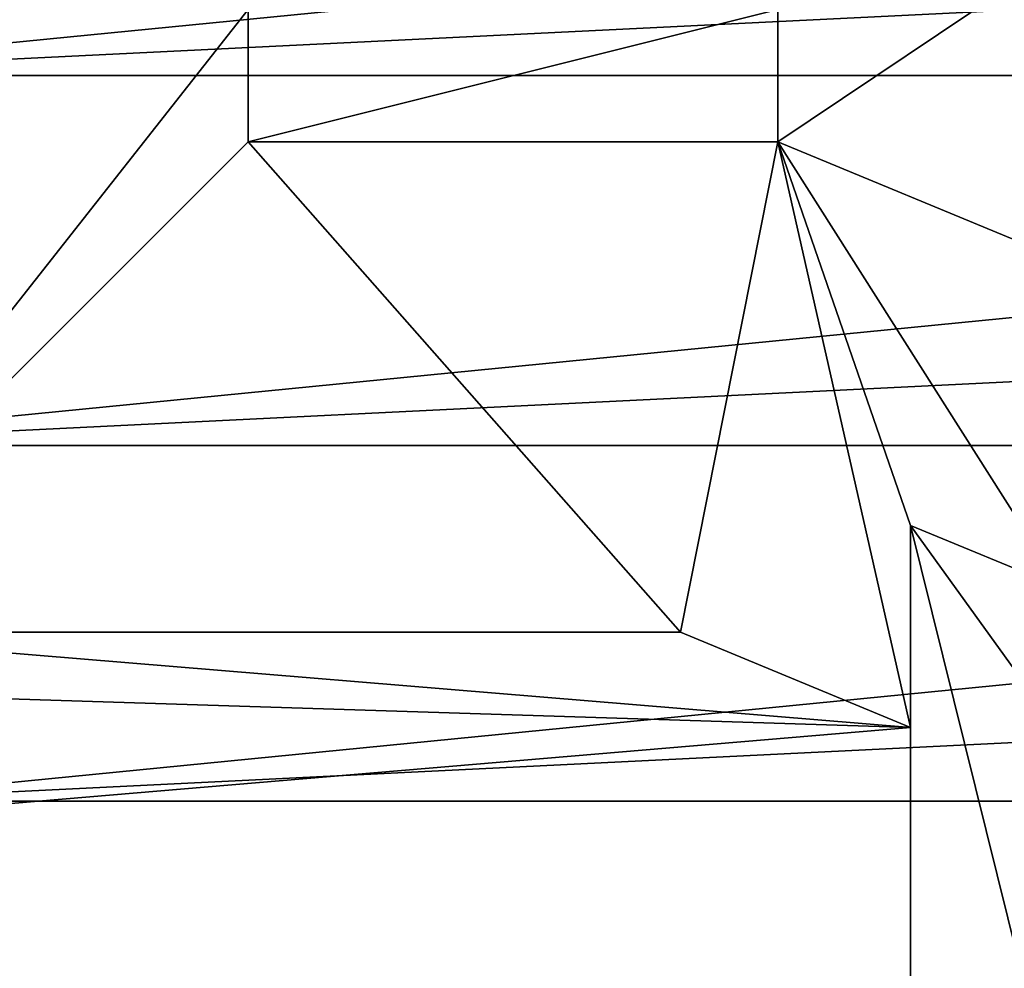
# Model space of a CAD drawing. Header units: inches. Extents: x -9.1 to 9.1, y 0 to 18.8.
# Tile 517 of 565: x 8.5664 to 8.6035, y 18.1923 to 18.2281. Entities that reach past the tile are written whole.
import ezdxf

# ---------------------------------------------------------------- set-up
doc = ezdxf.new("R2010")
doc.units = ezdxf.units.IN
doc.header["$LTSCALE"] = 65.185185
doc.header["$MEASUREMENT"] = 0
for name, color, linetype in [('464', 7, 'CONTINUOUS'), ('480', 7, 'CONTINUOUS'), ('481', 7, 'CONTINUOUS'), ('495', 7, 'CONTINUOUS'), ('496', 7, 'CONTINUOUS'), ('504', 7, 'CONTINUOUS'), ('785', 7, 'CONTINUOUS'), ('788', 7, 'CONTINUOUS')]:
    doc.layers.add(name, color=color, linetype=linetype)

msp = doc.modelspace()

# ---------------------------------------------------------------- linework, layer by layer
at = {"layer": '464', "color": 252, "linetype": 'Continuous', "true_color": 0x969696}
for points in [[(8.554812, 18.239961, 7.069), (8.553437, 18.226, 7.069), (8.695188, 18.239961, 7.069), (8.554812, 18.239961, 7.069)], [(8.553437, 18.226, 7.069), (8.696218, 18.233013, 7.069), (8.695188, 18.239961, 7.069), (8.553437, 18.226, 7.069)], [(8.553437, 18.226, 7.069), (8.696563, 18.226, 7.069), (8.696218, 18.233013, 7.069), (8.553437, 18.226, 7.069)], [(8.553437, 18.226, 7.069), (8.554812, 18.212039, 7.069), (8.696563, 18.226, 7.069), (8.553437, 18.226, 7.069)], [(8.554812, 18.212039, 7.069), (8.696218, 18.218986, 7.069), (8.696563, 18.226, 7.069), (8.554812, 18.212039, 7.069)], [(8.554812, 18.212039, 7.069), (8.695188, 18.212039, 7.069), (8.696218, 18.218986, 7.069), (8.554812, 18.212039, 7.069)], [(8.554812, 18.212039, 7.069), (8.558885, 18.198614, 7.069), (8.695188, 18.212039, 7.069), (8.554812, 18.212039, 7.069)], [(8.558885, 18.198614, 7.069), (8.693481, 18.205226, 7.069), (8.695188, 18.212039, 7.069), (8.558885, 18.198614, 7.069)], [(8.558885, 18.198614, 7.069), (8.691115, 18.198614, 7.069), (8.693481, 18.205226, 7.069), (8.558885, 18.198614, 7.069)], [(8.558885, 18.198614, 7.069), (8.565497, 18.186243, 7.069), (8.691115, 18.198614, 7.069), (8.558885, 18.198614, 7.069)], [(8.565497, 18.186243, 7.069), (8.688112, 18.192265, 7.069), (8.691115, 18.198614, 7.069), (8.565497, 18.186243, 7.069)]]:
    msp.add_3dface(points, dxfattribs=at)
at = {"layer": '480', "color": 252, "linetype": 'Continuous', "true_color": 0x969696}
for points in [[(8.6, 18.209023, 6.254), (8.6, 18.06975, 6.254), (8.6, 18.201389, 6.214), (8.6, 18.209023, 6.254)], [(8.6, 18.201389, 6.214), (8.6, 18.06975, 6.254), (8.6, 18.108633, 6.214), (8.6, 18.201389, 6.214)]]:
    msp.add_3dface(points, dxfattribs=at)
at = {"layer": '481', "color": 252, "linetype": 'Continuous', "true_color": 0x969696}
for points in [[(8.614445, 18.215445, 6.319), (8.595, 18.2235, 6.319), (8.614445, 18.236555, 6.319), (8.614445, 18.215445, 6.319)], [(8.614445, 18.236555, 6.319), (8.595, 18.2235, 6.319), (8.595, 18.2285, 6.319), (8.614445, 18.236555, 6.319)], [(8.575, 18.2235, 6.319), (8.575, 18.2285, 6.319), (8.595, 18.2285, 6.319), (8.575, 18.2235, 6.319)], [(8.595, 18.2235, 6.319), (8.575, 18.2235, 6.319), (8.595, 18.2285, 6.319), (8.595, 18.2235, 6.319)]]:
    msp.add_3dface(points, dxfattribs=at)
at = {"layer": '495', "color": 252, "linetype": 'Continuous', "true_color": 0x969696}
for points in [[(8.556486, 18.204986, 6.214), (8.575, 18.2235, 6.319), (8.591317, 18.204986, 6.214), (8.556486, 18.204986, 6.214)], [(8.575, 18.2235, 6.319), (8.595, 18.2235, 6.319), (8.591317, 18.204986, 6.214), (8.575, 18.2235, 6.319)]]:
    msp.add_3dface(points, dxfattribs=at)
at = {"layer": '496', "color": 252, "linetype": 'Continuous', "true_color": 0x969696}
for points in [[(8.556486, 18.247014, 6.214), (8.575, 18.2285, 6.319), (8.556486, 18.204986, 6.214), (8.556486, 18.247014, 6.214)], [(8.575, 18.2285, 6.319), (8.575, 18.2235, 6.319), (8.556486, 18.204986, 6.214), (8.575, 18.2285, 6.319)]]:
    msp.add_3dface(points, dxfattribs=at)
at = {"layer": '504', "color": 252, "linetype": 'Continuous', "true_color": 0x969696}
for points in [[(8.595, 18.2235, 6.319), (8.6, 18.201389, 6.214), (8.591317, 18.204986, 6.214), (8.595, 18.2235, 6.319)], [(8.6, 18.209023, 6.254), (8.6, 18.201389, 6.214), (8.595, 18.2235, 6.319), (8.6, 18.209023, 6.254)], [(8.6, 18.209023, 6.254), (8.595, 18.2235, 6.319), (8.605673, 18.206673, 6.254), (8.6, 18.209023, 6.254)], [(8.595, 18.2235, 6.319), (8.614445, 18.215445, 6.319), (8.605673, 18.206673, 6.254), (8.595, 18.2235, 6.319)]]:
    msp.add_3dface(points, dxfattribs=at)
at = {"layer": '785', "color": 252, "linetype": 'Continuous', "true_color": 0x969696}
for points in [[(8.6, 18.06975, 6.254), (8.6, 18.209023, 6.254), (8.611039, 18.164539, 6.254), (8.6, 18.06975, 6.254)], [(8.611039, 18.164539, 6.254), (8.6, 18.209023, 6.254), (8.611039, 18.19372, 6.254), (8.611039, 18.164539, 6.254)], [(8.611039, 18.19372, 6.254), (8.6, 18.209023, 6.254), (8.605673, 18.206673, 6.254), (8.611039, 18.19372, 6.254)]]:
    msp.add_3dface(points, dxfattribs=at)
at = {"layer": '788', "color": 252, "linetype": 'Continuous', "true_color": 0x969696}
for points in [[(8.556486, 18.204986, 6.214), (8.6, 18.201389, 6.214), (8.50697, 18.204345, 6.214), (8.556486, 18.204986, 6.214)], [(8.6, 18.201389, 6.214), (8.556486, 18.204986, 6.214), (8.591317, 18.204986, 6.214), (8.6, 18.201389, 6.214)], [(8.6, 18.201389, 6.214), (8.509418, 18.19374, 6.214), (8.50697, 18.204345, 6.214), (8.6, 18.201389, 6.214)], [(8.6, 18.201389, 6.214), (8.6, 18.108633, 6.214), (8.509418, 18.19374, 6.214), (8.6, 18.201389, 6.214)], [(8.6, 18.108633, 6.214), (8.512816, 18.1834, 6.214), (8.509418, 18.19374, 6.214), (8.6, 18.108633, 6.214)]]:
    msp.add_3dface(points, dxfattribs=at)

doc.saveas('drawing.dxf')
